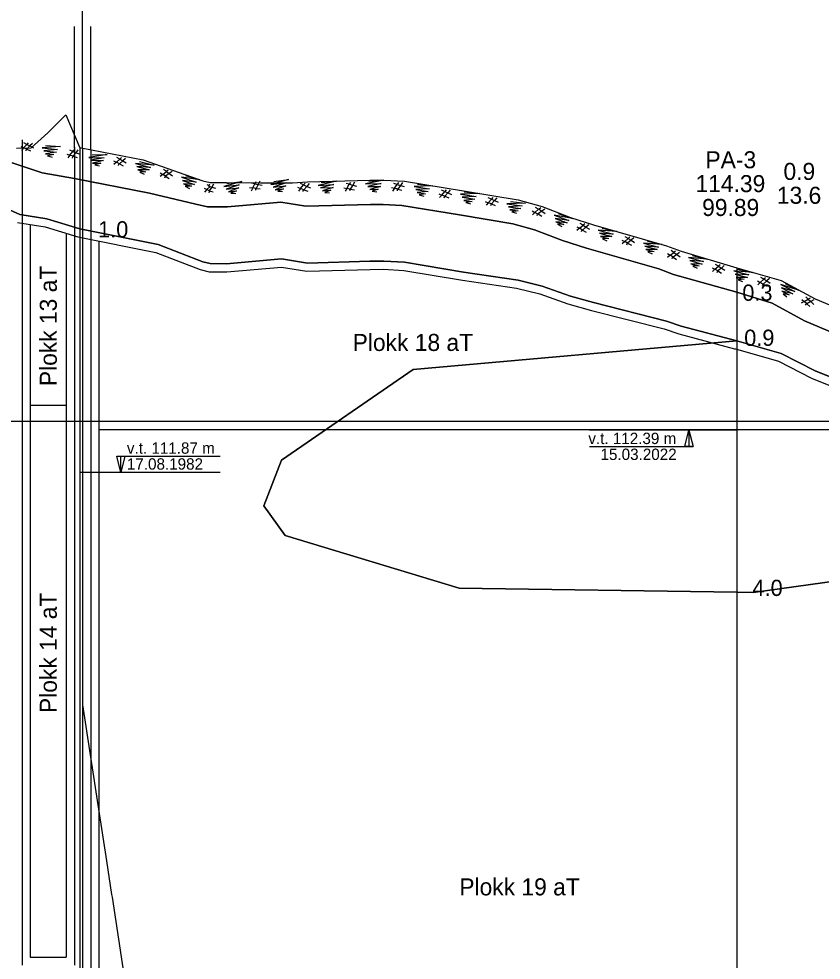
# Model space of a CAD drawing. Extents: x 662249 to 665480, y 6426254 to 6428735.
# Drawn here: x 663981.4 to 664178.9, y 6427076.2 to 6427308.1 of the extents above; entities that cross this region are included whole.
import ezdxf

# ---------------------------------------------------------------- set-up
doc = ezdxf.new("R2010")
doc.units = 0
for name, color, linetype in [('AKTIIVNE_MAEERALDIS', 7, 'Continuous'), ('Default', 7, 'Continuous'), ('GEOLPUNKT', 7, 'Continuous'), ('kataster', 7, 'Continuous'), ('PIIR_ME', 7, 'Continuous'), ('PLOKK', 7, 'Continuous'), ('RELJEEF', 7, 'Continuous'), ('TEHNO', 7, 'Continuous'), ('TÄIDE', 7, 'Continuous'), ('VEEKOGU', 7, 'Continuous')]:
    doc.layers.add(name, color=color, linetype=linetype)

msp = doc.modelspace()

# ---------------------------------------------------------------- linework, layer by layer
at = {"layer": 'AKTIIVNE_MAEERALDIS'}
for p, q in [((663982.15, 6427278.33), (663982.15, 6427074.98)), ((663995.06, 6427276.51), (663995.06, 6427074.98))]:
    msp.add_line(p, q, dxfattribs=at)
at = {"layer": 'Default'}
msp.add_lwpolyline([(663980.77, 6427276.28), (663984.37, 6427276.33), (663988.53, 6427280.02), (663992.97, 6427284.52), (663996.39, 6427276.38), (663996.39, 6427276.38), (663996.68, 6427276.33), (664011.97, 6427273.38), (664026.63, 6427268.24), (664028.48, 6427267.8), (664032.51, 6427267.8), (664040.87, 6427267.74), (664048.72, 6427267.74), (664052.42, 6427267.98), (664067.81, 6427268.41), (664071.21, 6427268.43), (664076.35, 6427268.16), (664090.86, 6427265.74), (664104.32, 6427263.54), (664110.23, 6427261.9), (664117.18, 6427259.21), (664122.88, 6427257.39), (664140.85, 6427252.23), (664144.43, 6427250.87), (664158.15, 6427246.78), (664158.15, 6427246.78), (664169.09, 6427243.69), (664177.39, 6427239.17), (664188.58, 6427234.45)], dxfattribs=at)
at = {"layer": 'GEOLPUNKT'}
for p, q in [((663996.39, 6427276.38), (663996.39, 6426946.38)), ((664158.15, 6427246.78), (664158.15, 6426946.78)), ((664158.15, 6427206.78), (664121.9, 6427206.78)), ((664146.35, 6427206.78), (664146.35, 6427203.05)), ((664121.9, 6427202.78), (664147.35, 6427202.78)), ((664005.52, 6427200.4), (664030.97, 6427200.4)), ((664006.49, 6427196.38), (664006.49, 6427200.12)), ((664030.97, 6427196.38), (663996.39, 6427196.38))]:
    msp.add_line(p, q, dxfattribs=at)
for points in [[(664145.35, 6427202.78), (664146.35, 6427206.78), (664147.35, 6427202.78)], [(664007.49, 6427200.38), (664006.49, 6427196.38), (664005.49, 6427200.38)]]:
    msp.add_lwpolyline(points, close=True, dxfattribs=at)
at = {"layer": 'kataster'}
msp.add_line((663997.06, 6427306.24), (663997.06, 6427336.24), dxfattribs=at)
at = {"layer": 'PIIR_ME'}
for p, q in [((663995.06, 6427276.28), (663995.06, 6427306.24)), ((663997.06, 6427276.24), (663997.06, 6427306.24)), ((663999.06, 6427275.8), (663999.06, 6427306.24)), ((663997.06, 6427276.24), (663997.06, 6426976.42)), ((663999.06, 6427275.8), (663999.06, 6426978.54))]:
    msp.add_line(p, q, dxfattribs=at)
at = {"layer": 'PLOKK'}
for p, q in [((663984.15, 6427257.48), (663984.15, 6427076.98)), ((663993.06, 6427255.31), (663993.06, 6427076.98)), ((664001.06, 6427253.4), (664001.06, 6426980.65)), ((663984.15, 6427212.98), (663993.06, 6427212.98)), ((664001.06, 6427206.98), (664264.23, 6427206.98)), ((663984.15, 6427076.98), (663993.06, 6427076.98))]:
    msp.add_line(p, q, dxfattribs=at)
msp.add_lwpolyline([(663981.02, 6427257.98), (663987.81, 6427256.91), (663995.9, 6427254.44), (664015.06, 6427250.58), (664026.04, 6427246.36), (664028.24, 6427245.83), (664032.58, 6427245.8), (664046, 6427246.95), (664052.29, 6427245.97), (664067.85, 6427246.41), (664071.16, 6427246.43), (664076.13, 6427246.16), (664090.56, 6427243.76), (664103.93, 6427241.82), (664109.65, 6427240.39), (664116.57, 6427237.95), (664122.36, 6427236.29), (664140.27, 6427231.74), (664143.85, 6427230.5), (664157.57, 6427226.87), (664157.79, 6427226.8), (664157.83, 6427226.8), (664168.36, 6427223.81), (664176.56, 6427219.59), (664187.79, 6427215.09)], dxfattribs=at)
at = {"layer": 'RELJEEF'}
for points in [[(663979.73, 6427272.69), (663987.1, 6427270.19), (663995.11, 6427268.76), (664013.5, 6427265.15), (664024.91, 6427262.48), (664027.78, 6427261.8), (664032.77, 6427261.8), (664045.86, 6427262.93), (664052.04, 6427261.97), (664067.92, 6427262.41), (664071.07, 6427262.43), (664075.69, 6427262.18), (664089.89, 6427259.82), (664103.03, 6427257.67), (664108.34, 6427256.19), (664115.19, 6427253.55), (664121.14, 6427251.65), (664138.95, 6427246.53), (664142.51, 6427245.18), (664158.15, 6427240.78), (664166.81, 6427238.1), (664174.79, 6427233.75), (664185.91, 6427229.07)], [(663975.7, 6427262.53), (663981.59, 6427259.91), (663988.26, 6427258.86), (663996.39, 6427256.38), (663996.39, 6427256.38), (664015.63, 6427252.51), (664026.63, 6427248.27), (664028.48, 6427247.83), (664032.51, 6427247.8), (664046.07, 6427248.97), (664052.42, 6427247.98), (664067.81, 6427248.41), (664071.21, 6427248.43), (664076.35, 6427248.16), (664090.86, 6427245.74), (664104.32, 6427243.79), (664110.23, 6427242.31), (664117.18, 6427239.85), (664122.88, 6427238.22), (664140.85, 6427233.65), (664144.43, 6427232.41), (664158.14, 6427228.79), (664158.15, 6427228.78), (664158.15, 6427228.78), (664158.15, 6427228.78), (664169.09, 6427225.68), (664177.39, 6427221.41), (664188.58, 6427216.93)], [(664158.15, 6427228.78), (664078.49, 6427221.76), (664046, 6427199.41), (664041.68, 6427188.14), (664046.94, 6427180.81), (664089.76, 6427167.85), (664158.15, 6427166.85), (664162.15, 6427166.78), (664246.25, 6427178.53), (664253.48, 6427190.04), (664245.92, 6427204.83), (664205.6, 6427209.25), (664188.58, 6427216.93), (664177.39, 6427221.41), (664169.09, 6427225.68), (664162.19, 6427227.64), (664158.15, 6427228.78)]]:
    msp.add_lwpolyline(points, dxfattribs=at)
at = {"layer": 'TEHNO'}
msp.add_lwpolyline([(663997.06, 6427139.16), (664000.96, 6427113.41), (664002.92, 6427100.72), (664004.21, 6427092.37), (664004.31, 6427091.77), (664010.19, 6427053.03), (664010.92, 6427048.15), (664011.1, 6427047.82), (664016.22, 6427038.65), (664027.44, 6427018.56), (664049.35, 6426979.33)], dxfattribs=at)
at = {"layer": 'TÄIDE'}
for p, q in [((663988.26, 6427258.86), (663981.59, 6427259.91)), ((663996.39, 6427256.38), (663988.26, 6427258.86)), ((664015.63, 6427252.51), (663996.39, 6427256.38)), ((664046.07, 6427248.97), (664032.51, 6427247.8)), ((664032.51, 6427247.8), (664028.48, 6427247.83)), ((664071.21, 6427248.43), (664067.81, 6427248.41)), ((664076.35, 6427248.16), (664071.21, 6427248.43)), ((664090.86, 6427245.74), (664076.35, 6427248.16)), ((664104.32, 6427243.79), (664090.86, 6427245.74)), ((664144.43, 6427232.41), (664140.85, 6427233.65)), ((664158.14, 6427228.79), (664144.43, 6427232.41)), ((664078.49, 6427221.76), (664158.15, 6427228.78)), ((664158.15, 6427228.78), (664158.14, 6427228.79)), ((664169.09, 6427225.68), (664158.15, 6427228.78)), ((664177.39, 6427221.41), (664169.09, 6427225.68)), ((664188.58, 6427216.93), (664177.39, 6427221.41))]:
    msp.add_line(p, q, dxfattribs=at)
for points in [[(663981.82, 6427276.65), (663982.55, 6427276.34), (663981.99, 6427275.71)], [(663983.15, 6427275.59), (663983.2, 6427275.89), (663983.31, 6427276), (663982.55, 6427276.34), (663983.33, 6427277.19), (663982.57, 6427277.55)], [(663984.69, 6427277.45), (663984.09, 6427276.81), (663983.31, 6427276), (663984.26, 6427275.58)], [(663983.69, 6427277.59), (663983.33, 6427277.19), (663984.09, 6427276.81), (663984.98, 6427276.38)], [(663987.93, 6427276.94), (663991.64, 6427276.68), (663987.07, 6427276.33), (663990.88, 6427275.96), (663987.51, 6427275.61), (663990.61, 6427275.28), (663987.9, 6427274.87), (663989.95, 6427274.7), (663988.43, 6427274.37), (663989.57, 6427274.05)], [(663993.21, 6427274.81), (663993.95, 6427274.55), (663993.44, 6427273.88)], [(663994.61, 6427273.84), (663994.64, 6427274.15), (663994.74, 6427274.27), (663993.95, 6427274.55), (663994.67, 6427275.45), (663993.89, 6427275.76)], [(663994.91, 6427275.9), (663994.59, 6427275.45), (663995.39, 6427275.16), (663996.33, 6427274.84)], [(663995.92, 6427275.87), (663995.39, 6427275.16), (663994.7, 6427274.27), (663995.7, 6427273.96)], [(663999.39, 6427274.66), (664003.11, 6427274.69), (663998.59, 6427273.99), (664002.41, 6427273.91), (663999.07, 6427273.3), (664002.2, 6427273.21), (663999.52, 6427272.6), (664001.58, 6427272.58), (664000.09, 6427272.13), (664001.25, 6427271.91)], [(664185.91, 6427229.07), (664174.79, 6427233.75), (664166.81, 6427238.1), (664158.15, 6427240.78), (664142.51, 6427245.18), (664138.95, 6427246.53), (664121.14, 6427251.65), (664115.19, 6427253.55), (664108.34, 6427256.19), (664103.03, 6427257.67), (664089.89, 6427259.82), (664075.69, 6427262.18), (664071.07, 6427262.43), (664067.92, 6427262.41), (664052.04, 6427261.97), (664045.86, 6427262.93), (664032.77, 6427261.8), (664027.78, 6427261.8), (664024.91, 6427262.48), (664013.5, 6427265.15), (663995.11, 6427268.76), (663987.1, 6427270.19), (663979.73, 6427272.69)], [(664004.7, 6427273.19), (664005.4, 6427272.81), (664004.78, 6427272.24)], [(664005.92, 6427272.01), (664006.01, 6427272.3), (664006.12, 6427272.4), (664005.4, 6427272.81), (664006.25, 6427273.58), (664005.53, 6427274.01)], [(664007.64, 6427273.72), (664006.98, 6427273.14), (664006.12, 6427272.4), (664007.03, 6427271.9)], [(664006.65, 6427273.95), (664006.25, 6427273.58), (664006.98, 6427273.14), (664007.83, 6427272.63)], [(664011.04, 6427272.98), (664014.66, 6427272.12), (664010.1, 6427272.51), (664013.79, 6427271.54), (664010.41, 6427271.73), (664013.43, 6427270.91), (664010.68, 6427270.94), (664012.67, 6427270.44), (664011.12, 6427270.36), (664012.2, 6427269.86)], [(663981.59, 6427259.91), (663975.7, 6427262.53), (663967.02, 6427266.98), (663956.21, 6427269.91)], [(664016.13, 6427270.21), (664016.8, 6427269.79), (664016.15, 6427269.26)], [(664017.28, 6427268.96), (664017.38, 6427269.25), (664017.5, 6427269.34), (664016.8, 6427269.79), (664017.7, 6427270.51), (664017.01, 6427270.98)], [(664019.09, 6427270.56), (664018.4, 6427270.02), (664017.5, 6427269.34), (664018.38, 6427268.78)], [(664018.12, 6427270.85), (664017.7, 6427270.51), (664018.4, 6427270.02), (664019.21, 6427269.46)], [(664022.4, 6427269.52), (664025.96, 6427268.44), (664021.43, 6427269.12), (664025.05, 6427267.91), (664021.69, 6427268.32), (664024.65, 6427267.31), (664021.9, 6427267.51), (664023.86, 6427266.88), (664022.31, 6427266.9), (664023.35, 6427266.34)], [(664028.31, 6427267.37), (664028.03, 6427266.9), (664028.85, 6427266.68), (664029.81, 6427266.43)], [(664029.32, 6427267.43), (664028.85, 6427266.68), (664028.24, 6427265.74), (664029.25, 6427265.51)], [(664032.55, 6427267.57), (664036.24, 6427268.09), (664031.84, 6427266.8), (664035.64, 6427267.22), (664032.41, 6427266.19), (664035.52, 6427266.5), (664032.95, 6427265.54), (664034.99, 6427265.79), (664033.57, 6427265.16), (664034.76, 6427265.09)], [(664039.73, 6427265.91), (664039.7, 6427266.22), (664039.77, 6427266.36), (664038.94, 6427266.47), (664039.46, 6427267.5), (664038.64, 6427267.64)], [(664039.7, 6427267.99), (664039.46, 6427267.5), (664040.3, 6427267.35), (664041.28, 6427267.18)], [(664040.7, 6427268.13), (664040.3, 6427267.35), (664039.77, 6427266.36), (664040.8, 6427266.22)], [(664044.11, 6427268.06), (664047.79, 6427268.57), (664043.39, 6427267.29), (664047.19, 6427267.71), (664043.97, 6427266.68), (664047.08, 6427266.99), (664044.5, 6427266.03), (664046.54, 6427266.28), (664045.12, 6427265.65), (664046.31, 6427265.57)], [(664051.36, 6427265.61), (664051.41, 6427265.92), (664051.51, 6427266.03), (664050.74, 6427266.34), (664051.48, 6427267.22), (664050.71, 6427267.55)], [(664051.83, 6427267.64), (664051.48, 6427267.22), (664052.26, 6427266.87), (664053.17, 6427266.48)], [(664052.84, 6427267.53), (664052.26, 6427266.87), (664051.51, 6427266.03), (664052.48, 6427265.65)], [(664055.84, 6427267.84), (664059.55, 6427268.14), (664055.09, 6427267.11), (664058.9, 6427267.31), (664055.62, 6427266.47), (664058.74, 6427266.6), (664056.12, 6427265.79), (664058.17, 6427265.92), (664056.72, 6427265.37), (664057.89, 6427265.23)], [(664062.91, 6427265.77), (664062.9, 6427266.08), (664062.97, 6427266.21), (664062.16, 6427266.37), (664062.73, 6427267.37), (664061.92, 6427267.56)], [(664063, 6427267.85), (664062.73, 6427267.37), (664063.56, 6427267.17), (664064.53, 6427266.95)], [(664064.01, 6427267.93), (664063.56, 6427267.17), (664062.97, 6427266.21), (664063.99, 6427266.01)], [(664067.52, 6427268.17), (664071.23, 6427268.4), (664066.75, 6427267.46), (664070.57, 6427267.58), (664067.27, 6427266.8), (664070.4, 6427266.87), (664067.75, 6427266.12), (664069.81, 6427266.21), (664068.34, 6427265.69), (664069.52, 6427265.52)], [(664074.56, 6427265.75), (664074.58, 6427266.06), (664074.66, 6427266.18), (664073.86, 6427266.41), (664074.52, 6427267.36), (664073.72, 6427267.61)], [(664074.82, 6427267.81), (664074.52, 6427267.36), (664075.33, 6427267.09), (664076.27, 6427266.79)], [(664075.83, 6427267.81), (664075.33, 6427267.09), (664074.66, 6427266.18), (664075.66, 6427265.9)], [(664079.56, 6427267.39), (664083.25, 6427266.97), (664078.68, 6427266.81), (664082.46, 6427266.28), (664079.08, 6427266.08), (664082.17, 6427265.61), (664079.43, 6427265.32), (664081.47, 6427265.06), (664079.94, 6427264.79), (664081.07, 6427264.43)], [(664026.97, 6427266.4), (664027.68, 6427266.06), (664027.1, 6427265.46)], [(664028.25, 6427265.29), (664028.32, 6427265.58), (664028.43, 6427265.69), (664027.68, 6427266.06), (664028.5, 6427266.87), (664027.76, 6427267.27)], [(664038.16, 6427266.58), (664038.94, 6427266.47), (664038.58, 6427265.72)], [(664050, 6427266.63), (664050.74, 6427266.34), (664050.2, 6427265.69)], [(664061.38, 6427266.52), (664062.16, 6427266.37), (664061.75, 6427265.64)], [(664073.1, 6427266.62), (664073.86, 6427266.41), (664073.39, 6427265.71)], [(664084.74, 6427265.03), (664085.47, 6427264.73), (664084.93, 6427264.09)], [(664086.09, 6427264), (664086.14, 6427264.3), (664086.24, 6427264.42), (664085.47, 6427264.73), (664086.23, 6427265.6), (664085.46, 6427265.94)], [(664086.58, 6427266.02), (664086.23, 6427265.6), (664087, 6427265.25), (664087.91, 6427264.84)], [(664087.59, 6427265.9), (664087, 6427265.25), (664086.24, 6427264.42), (664087.21, 6427264.03)], [(664091.02, 6427265.48), (664094.72, 6427265.07), (664090.14, 6427264.9), (664093.93, 6427264.38), (664090.54, 6427264.17), (664093.64, 6427263.71), (664090.9, 6427263.41), (664092.94, 6427263.16), (664091.41, 6427262.89), (664092.54, 6427262.53)], [(664096.21, 6427263.14), (664096.94, 6427262.84), (664096.4, 6427262.2)], [(664097.57, 6427262.11), (664097.62, 6427262.42), (664097.71, 6427262.53), (664096.94, 6427262.84), (664097.7, 6427263.72), (664096.93, 6427264.05)], [(664098.05, 6427264.13), (664097.7, 6427263.72), (664098.47, 6427263.36), (664099.38, 6427262.96)], [(664099.06, 6427264.02), (664098.47, 6427263.36), (664097.71, 6427262.53), (664098.68, 6427262.14)], [(664102.38, 6427263.17), (664106.08, 6427262.76), (664101.5, 6427262.59), (664105.29, 6427262.07), (664101.91, 6427261.86), (664105, 6427261.4), (664102.27, 6427261.1), (664104.31, 6427260.84), (664102.78, 6427260.58), (664103.91, 6427260.22)], [(663975.7, 6427262.53), (663981.59, 6427259.91), (663988.26, 6427258.86), (663996.39, 6427256.38), (664015.63, 6427252.51), (664026.63, 6427248.27), (664028.48, 6427247.83), (664032.51, 6427247.8), (664046.07, 6427248.97), (664052.42, 6427247.98), (664067.81, 6427248.41), (664071.21, 6427248.43), (664076.35, 6427248.16), (664090.86, 6427245.74), (664104.32, 6427243.79), (664110.23, 6427242.31), (664117.18, 6427239.85), (664122.88, 6427238.22), (664140.85, 6427233.65), (664144.43, 6427232.41), (664158.14, 6427228.79), (664158.15, 6427228.78), (664158.15, 6427228.78)], [(664107.73, 6427260.82), (664108.42, 6427260.45), (664107.81, 6427259.87)], [(664108.96, 6427259.66), (664109.04, 6427259.95), (664109.15, 6427260.05), (664108.42, 6427260.45), (664109.27, 6427261.23), (664108.54, 6427261.65)], [(664110.86, 6427261.25), (664110.15, 6427260.73), (664109.24, 6427260.07), (664110.11, 6427259.49)], [(664109.9, 6427261.56), (664109.47, 6427261.23), (664110.15, 6427260.73), (664110.96, 6427260.15)], [(664114.14, 6427260.14), (664117.68, 6427258.98), (664113.16, 6427259.75), (664116.76, 6427258.47), (664113.41, 6427258.95), (664116.34, 6427257.87), (664113.61, 6427258.14), (664115.55, 6427257.47), (664114, 6427257.52), (664115.03, 6427256.94)], [(664118.72, 6427256.93), (664119.4, 6427256.53), (664118.78, 6427255.98)], [(664119.91, 6427255.72), (664120.01, 6427256.01), (664120.12, 6427256.11), (664119.4, 6427256.53), (664120.28, 6427257.28), (664119.57, 6427257.73)], [(664121.67, 6427257.39), (664120.99, 6427256.82), (664120.12, 6427256.11), (664121.02, 6427255.58)], [(664120.69, 6427257.64), (664120.28, 6427257.28), (664120.99, 6427256.82), (664121.83, 6427256.29)], [(664124.95, 6427256.55), (664128.58, 6427255.72), (664124.01, 6427256.09), (664127.71, 6427255.12), (664124.33, 6427255.31), (664127.34, 6427254.49), (664124.59, 6427254.52), (664126.59, 6427254.02), (664125.04, 6427253.93), (664126.12, 6427253.44)], [(664129.83, 6427253.62), (664130.53, 6427253.24), (664129.91, 6427252.67)], [(664131.06, 6427252.44), (664131.14, 6427252.74), (664131.25, 6427252.84), (664130.53, 6427253.24), (664131.38, 6427254.02), (664130.65, 6427254.44)], [(664132.76, 6427254.16), (664132.1, 6427253.58), (664131.25, 6427252.84), (664132.17, 6427252.34)], [(664131.78, 6427254.39), (664131.38, 6427254.02), (664132.1, 6427253.58), (664132.96, 6427253.07)], [(664028.48, 6427247.83), (664026.63, 6427248.27), (664015.63, 6427252.51)], [(664136.13, 6427253.34), (664139.75, 6427252.51), (664135.19, 6427252.87), (664138.89, 6427251.91), (664135.5, 6427252.1), (664138.52, 6427251.28), (664135.77, 6427251.31), (664137.77, 6427250.81), (664136.21, 6427250.72), (664137.3, 6427250.23)], [(664142.21, 6427249.04), (664142.32, 6427249.33), (664142.43, 6427249.42), (664141.74, 6427249.88), (664142.65, 6427250.58), (664141.97, 6427251.07)], [(664067.81, 6427248.41), (664052.42, 6427247.98), (664046.07, 6427248.97)], [(664141.08, 6427250.31), (664141.74, 6427249.88), (664141.08, 6427249.36)], [(664144.05, 6427250.61), (664143.34, 6427250.09), (664142.43, 6427249.42), (664143.3, 6427248.85)], [(664143.08, 6427250.92), (664142.65, 6427250.58), (664143.34, 6427250.09), (664144.15, 6427249.51)], [(664147.22, 6427249.8), (664150.84, 6427248.92), (664146.28, 6427249.34), (664149.97, 6427248.34), (664146.58, 6427248.56), (664149.59, 6427247.71), (664146.84, 6427247.76), (664148.84, 6427247.25), (664147.28, 6427247.18), (664148.36, 6427246.67)], [(664152.07, 6427246.81), (664152.76, 6427246.43), (664152.15, 6427245.86)], [(664153.29, 6427245.63), (664153.38, 6427245.92), (664153.49, 6427246.02), (664152.76, 6427246.43), (664153.62, 6427247.2), (664152.9, 6427247.63)], [(664155.01, 6427247.33), (664154.35, 6427246.75), (664153.49, 6427246.02), (664154.4, 6427245.51)], [(664154.02, 6427247.57), (664153.62, 6427247.2), (664154.35, 6427246.75), (664155.19, 6427246.24)], [(664158.33, 6427246.49), (664161.96, 6427245.67), (664157.39, 6427246.02), (664161.1, 6427245.07), (664157.71, 6427245.24), (664160.73, 6427244.44), (664157.98, 6427244.45), (664159.98, 6427243.97), (664158.43, 6427243.87), (664159.51, 6427243.39)], [(664164.46, 6427242.41), (664164.54, 6427242.7), (664164.65, 6427242.8), (664163.92, 6427243.2), (664164.77, 6427243.98), (664164.04, 6427244.41)], [(664166.15, 6427244.13), (664165.5, 6427243.55), (664164.65, 6427242.8), (664165.57, 6427242.31)], [(664165.17, 6427244.36), (664164.77, 6427243.98), (664165.5, 6427243.55), (664166.35, 6427243.04)], [(664140.85, 6427233.65), (664122.88, 6427238.22), (664117.18, 6427239.85), (664110.23, 6427242.31), (664104.32, 6427243.79)], [(664163.23, 6427243.58), (664163.92, 6427243.2), (664163.31, 6427242.63)], [(664170, 6427242.93), (664173.36, 6427241.33), (664168.98, 6427242.68), (664172.39, 6427240.94), (664169.12, 6427241.85), (664171.89, 6427240.4), (664169.21, 6427241.02), (664171.05, 6427240.1), (664169.52, 6427240.36), (664170.47, 6427239.64)], [(664175.07, 6427237.59), (664175.22, 6427237.86), (664175.35, 6427237.93), (664174.72, 6427238.48), (664175.72, 6427239.06), (664175.11, 6427239.63)], [(664174.13, 6427239), (664174.72, 6427238.48), (664174, 6427238.06)], [(664177.11, 6427238.9), (664176.34, 6427238.47), (664175.35, 6427237.93), (664176.13, 6427237.25)], [(664176.19, 6427239.33), (664175.72, 6427239.06), (664176.34, 6427238.47), (664177.06, 6427237.79)], [(664158.15, 6427228.78), (664158.15, 6427228.78), (664078.49, 6427221.76), (664046, 6427199.41), (664041.68, 6427188.14), (664046.94, 6427180.81), (664089.76, 6427167.85), (664158.15, 6427166.85), (664162.15, 6427166.78), (664246.25, 6427178.53), (664253.48, 6427190.04), (664245.92, 6427204.83), (664205.6, 6427209.25)], [(664158.15, 6427228.78), (664162.19, 6427227.64), (664169.09, 6427225.68), (664177.39, 6427221.41), (664188.58, 6427216.93)], [(664046.94, 6427180.81), (664041.68, 6427188.14), (664046, 6427199.41), (664078.49, 6427221.76)], [(664158.15, 6427166.85), (664089.76, 6427167.85), (664046.94, 6427180.81)], [(664246.25, 6427178.53), (664162.15, 6427166.78), (664158.15, 6427166.85)]]:
    msp.add_lwpolyline(points, dxfattribs=at)
at = {"layer": 'VEEKOGU'}
msp.add_line((663953.2, 6427208.98), (664596.82, 6427208.98), dxfattribs=at)

# ---------------------------------------------------------------- texts
at = {"layer": 'GEOLPUNKT'}
for s, height, p in [('PA-3', 4.2, (664150.42, 6427271.32)), ('0.9', 4.2, (664169.63, 6427268.45)), ('114.39', 4.2, (664147.97, 6427265.44)), ('13.6', 4.2, (664168, 6427262.57)), ('99.89', 4.2, (664149.6, 6427259.56)), ('1.0', 4, (664000.88, 6427254.27)), ('0.3', 4, (664159.49, 6427238.67)), ('0.9', 4, (664159.96, 6427227.56)), ('v.t. 112.39 m', 2.8, (664121.58, 6427203.37)), ('v.t. 111.87 m', 2.8, (664007.97, 6427200.99)), ('15.03.2022', 2.8, (664124.58, 6427199.45)), ('17.08.1982', 2.8, (664007.97, 6427197.07)), ('4.0', 4, (664161.99, 6427165.95))]:
    msp.add_text(s, height=height, dxfattribs=at).set_placement(p)
at = {"layer": 'PLOKK'}
for s, p in [('Plokk 13 aT', (663990.72, 6427217.65)), ('Plokk 14 aT', (663990.72, 6427137.11))]:
    msp.add_text(s, height=4.2, rotation=90, dxfattribs=at).set_placement(p)
for s, p in [('Plokk 18 aT', (664063.55, 6427226.31)), ('Plokk 19 aT', (664089.81, 6427092.18))]:
    msp.add_text(s, height=4.2, dxfattribs=at).set_placement(p)

doc.saveas('drawing.dxf')
